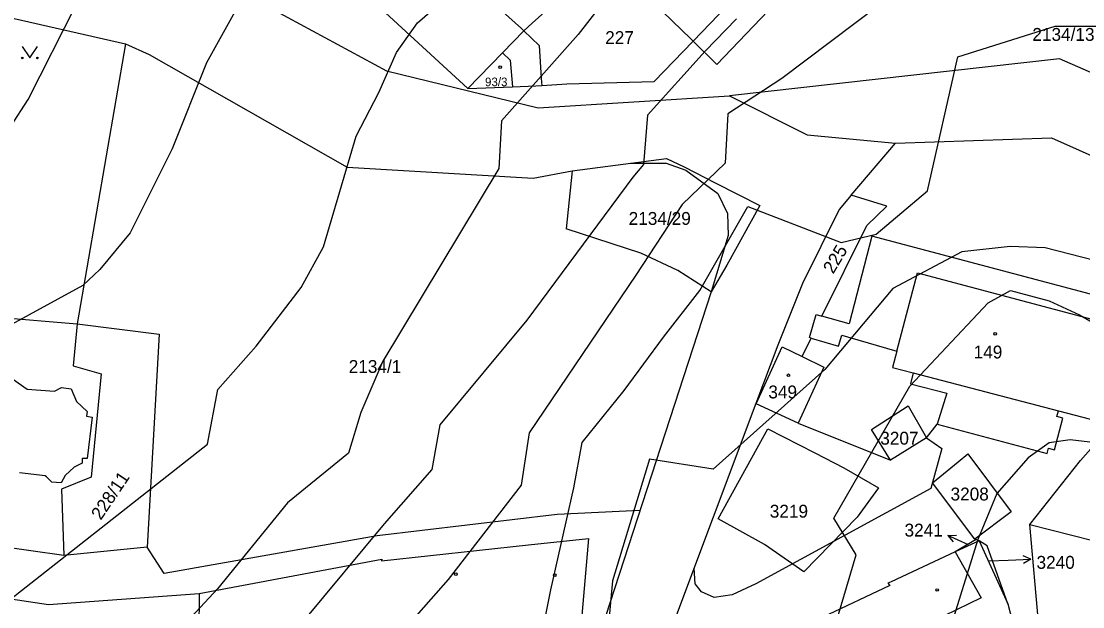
# Model space of a CAD drawing. Extents: x -555860 to -552701, y -1187050 to -1182291.
# Drawn here: x -554605.7 to -554465.4, y -1184582.9 to -1184505.6 of the extents above; entities that cross this region are included whole.
import ezdxf

# ---------------------------------------------------------------- set-up
doc = ezdxf.new("R2010")
doc.units = 0
for name, color, linetype in [('CYKLISTI_stav', 7, 'Continuous'), ('LEG_2b', 7, 'Continuous'), ('Level 25', 7, 'Continuous'), ('Level 40', 7, 'Continuous'), ('Level 41', 7, 'Continuous'), ('navrh_BV', 7, 'Continuous'), ('Poz předměty', 7, 'Continuous'), ('stav_BV', 7, 'Continuous')]:
    doc.layers.add(name, color=color, linetype=linetype)

msp = doc.modelspace()

# ---------------------------------------------------------------- linework, layer by layer
at = {"layer": 'CYKLISTI_stav'}
for p, q in [((-554547.44, -1184499.51), (-554539.59, -1184506.59)), ((-554516.89, -1184508.26), (-554509.18, -1184500.21)), ((-554539.59, -1184506.59), (-554539.26, -1184506.89)), ((-554489.98, -1184549.19), (-554487.25, -1184538.83)), ((-554487.25, -1184538.83), (-554461.09, -1184545.8)), ((-554487.8, -1184552.06), (-554468.61, -1184557.07)), ((-554482.25, -1184575.67), (-554478.83, -1184581.75)), ((-554478.83, -1184581.75), (-554487, -1184585.71))]:
    msp.add_line(p, q, dxfattribs=at)
msp.add_lwpolyline([(-554542.09, -1184509.8), (-554541.07, -1184510.79), (-554540.78, -1184514.29)], dxfattribs=at)
at = {"layer": 'Level 25'}
msp.add_lwpolyline([(-554605.54, -1184508.98), (-554604.54, -1184510.48), (-554603.54, -1184508.98)], dxfattribs=at)
for centre, radius in [((-554605.54, -1184510.48), 0.1), ((-554603.54, -1184510.48), 0.1), ((-554542.4, -1184511.69), 0.175), ((-554476.99, -1184546.92), 0.175), ((-554504.31, -1184552.38), 0.175), ((-554548.26, -1184578.65), 0.175), ((-554535.19, -1184578.77), 0.175), ((-554484.64, -1184580.73), 0.175)]:
    msp.add_circle(centre, radius, dxfattribs=at)
at = {"layer": 'Level 40'}
for points in [[(-554525.44, -1184498.78), (-554532.09, -1184507.38), (-554542.23, -1184518.77), (-554542.57, -1184525.08), (-554557.88, -1184550.5), (-554560.82, -1184557.3), (-554562.43, -1184562.67), (-554570.5, -1184569.22), (-554579.76, -1184580.57), (-554591.71, -1184593.49), (-554603.91, -1184605.13), (-554626.38, -1184622.61)], [(-554601.62, -1184710.94), (-554599.03, -1184705.48), (-554597.35, -1184700.07), (-554593.57, -1184694.03), (-554588.73, -1184692.42), (-554578.54, -1184695.82), (-554570.22, -1184697.48), (-554561.9, -1184697.06), (-554556.91, -1184695.68), (-554547.9, -1184690.82), (-554544.15, -1184687.77), (-554537.5, -1184679.73), (-554528.9, -1184665.59), (-554516.56, -1184633.7), (-554503.53, -1184602.64), (-554500.61, -1184593.77), (-554495.34, -1184576.09), (-554498.29, -1184571.26), (-554488.28, -1184553.83), (-554477.89, -1184542.8), (-554474.94, -1184541.19), (-554469.84, -1184542.53), (-554465.82, -1184544.41), (-554458.84, -1184548.44)]]:
    msp.add_lwpolyline(points, dxfattribs=at)
at = {"layer": 'Level 41'}
for points in [[(-554621.8, -1184593.49), (-554581.06, -1184561.49), (-554579.72, -1184554.24), (-554574.64, -1184548.55), (-554568.7, -1184540.8), (-554565.76, -1184535.43), (-554561.43, -1184520.82), (-554558.44, -1184515.04), (-554556.08, -1184509.74), (-554553.31, -1184505.86), (-554544.57, -1184498.23)], [(-554576.34, -1184502.36), (-554581.19, -1184511.12), (-554585.75, -1184522.5), (-554591.3, -1184533.59), (-554595.29, -1184538.4), (-554597.54, -1184540.52), (-554607.94, -1184546.21)], [(-554492.3, -1184503.5), (-554505.19, -1184513.2), (-554512.29, -1184517.84), (-554512.66, -1184524.36), (-554518.36, -1184529.84), (-554524.46, -1184539.14), (-554538.55, -1184559.99), (-554539.62, -1184566.89), (-554549.28, -1184579.34), (-554575.07, -1184608.6), (-554591.85, -1184625.93), (-554598.09, -1184631.2), (-554607.66, -1184640.49)], [(-554607.1, -1184519.58), (-554604.75, -1184515.98), (-554598.37, -1184503.36)], [(-554511.15, -1184505.3), (-554515.31, -1184509.6), (-554522.91, -1184518.02), (-554523.47, -1184524.55), (-554524.88, -1184526.24), (-554538.88, -1184545.1), (-554550.36, -1184558.91), (-554551.43, -1184564.82), (-554557.74, -1184572), (-554578.96, -1184597.51), (-554595.46, -1184614.56), (-554603.92, -1184624.13), (-554620.42, -1184639.11)], [(-554538.05, -1184592.38), (-554535.7, -1184580.73), (-554532.64, -1184567.23), (-554531.57, -1184561.25), (-554526.01, -1184554.39), (-554520.83, -1184547.36), (-554516, -1184541.19), (-554509.69, -1184530.11), (-554497.34, -1184534.84), (-554492.71, -1184533.73), (-554485.94, -1184528.03), (-554481.92, -1184510.31), (-554469.04, -1184506.28), (-554462.33, -1184506.28)], [(-554460.58, -1184538.07), (-554470.38, -1184535.55), (-554475, -1184535.37), (-554481.38, -1184536.09), (-554490.49, -1184540.94), (-554499.51, -1184551.61), (-554514.26, -1184564.79), (-554522.65, -1184563.44), (-554527.54, -1184579.51), (-554528.35, -1184588.1)], [(-554463.73, -1184561.32), (-554467.06, -1184560.9), (-554469.83, -1184561.32), (-554472.61, -1184563.26), (-554476.77, -1184567.97), (-554479.26, -1184574.08), (-554485.92, -1184595.43), (-554499.23, -1184644.24), (-554502.7, -1184653.39), (-554505.74, -1184659.49), (-554515.04, -1184674.74), (-554533.4, -1184706.11), (-554533.22, -1184711.82)]]:
    msp.add_lwpolyline(points, dxfattribs=at)
at = {"layer": 'navrh_BV'}
for p, q in [((-554587.16, -1184496.08), (-554557.42, -1184512.17)), ((-554538.15, -1184505.89), (-554529.56, -1184498.08)), ((-554560.62, -1184501.69), (-554546.69, -1184514.53)), ((-554522.18, -1184503.15), (-554517.21, -1184507.95)), ((-554513.76, -1184511.35), (-554506.01, -1184503.24)), ((-554607.58, -1184505.07), (-554591.92, -1184508.62)), ((-554542.09, -1184509.8), (-554539.26, -1184506.89)), ((-554538.15, -1184505.89), (-554539.26, -1184506.89)), ((-554539.26, -1184506.89), (-554537.25, -1184508.84)), ((-554522.03, -1184513.6), (-554516.89, -1184508.26)), ((-554517.21, -1184507.95), (-554516.89, -1184508.26)), ((-554516.89, -1184508.26), (-554513.76, -1184511.35)), ((-554591.92, -1184508.62), (-554598.31, -1184545.59)), ((-554591.92, -1184508.62), (-554588.8, -1184510.03)), ((-554537.25, -1184508.84), (-554536.96, -1184513.16)), ((-554588.8, -1184510.03), (-554562.63, -1184524.9)), ((-554546.69, -1184514.53), (-554542.09, -1184509.8)), ((-554468.49, -1184510.58), (-554512.11, -1184515.49)), ((-554431.8, -1184526.75), (-554468.49, -1184510.58)), ((-554557.42, -1184512.17), (-554537.36, -1184517.08)), ((-554536.96, -1184513.16), (-554536.92, -1184513.68)), ((-554536.92, -1184513.68), (-554536.89, -1184514.13)), ((-554536.89, -1184514.13), (-554533.6, -1184513.89)), ((-554533.6, -1184513.89), (-554522.03, -1184513.6)), ((-554546.69, -1184514.53), (-554540.78, -1184514.29)), ((-554540.78, -1184514.29), (-554537.7, -1184514.16)), ((-554537.7, -1184514.16), (-554536.89, -1184514.13)), ((-554537.36, -1184517.08), (-554512.11, -1184515.49)), ((-554512.11, -1184515.49), (-554501.82, -1184520.64)), ((-554501.82, -1184520.64), (-554490.14, -1184521.71)), ((-554496.01, -1184528.61), (-554490.14, -1184521.71)), ((-554490.14, -1184521.71), (-554469.54, -1184521.02)), ((-554469.54, -1184521.02), (-554434.43, -1184536.74)), ((-554532.88, -1184525.38), (-554520.43, -1184523.77)), ((-554520.43, -1184523.77), (-554518.09, -1184524.86)), ((-554562.63, -1184524.9), (-554538.03, -1184526.36)), ((-554518.09, -1184524.86), (-554513.9, -1184527.03)), ((-554538.03, -1184526.36), (-554532.88, -1184525.38)), ((-554532.88, -1184525.38), (-554533.66, -1184533.05)), ((-554513.9, -1184527.03), (-554508.08, -1184529.95)), ((-554496.01, -1184528.61), (-554497.62, -1184530.51)), ((-554491.32, -1184530.06), (-554496.01, -1184528.61)), ((-554508.08, -1184529.95), (-554512.46, -1184537.85)), ((-554497.62, -1184530.51), (-554502.44, -1184540.28)), ((-554493.95, -1184532.6), (-554491.32, -1184530.06)), ((-554523.82, -1184536.27), (-554533.66, -1184533.05)), ((-554499.87, -1184544.56), (-554493.95, -1184532.6)), ((-554493.28, -1184534.02), (-554496.29, -1184545.6)), ((-554460.33, -1184542.77), (-554493.28, -1184534.02)), ((-554518.9, -1184538.56), (-554523.82, -1184536.27)), ((-554514.53, -1184541.36), (-554518.9, -1184538.56)), ((-554512.46, -1184537.85), (-554514.53, -1184541.36)), ((-554502.44, -1184540.28), (-554505.72, -1184548.39)), ((-554514.53, -1184541.36), (-554531.42, -1184593.24)), ((-554626.5, -1184543.18), (-554598.31, -1184545.59)), ((-554501.53, -1184547.4), (-554500.65, -1184544.34)), ((-554500.65, -1184544.34), (-554499.87, -1184544.56)), ((-554496.29, -1184545.6), (-554499.87, -1184544.56)), ((-554598.31, -1184545.59), (-554598.82, -1184551.15)), ((-554598.31, -1184545.59), (-554587.46, -1184546.93)), ((-554587.46, -1184546.93), (-554589.05, -1184575.07)), ((-554502.51, -1184549.89), (-554501.31, -1184547.46)), ((-554501.31, -1184547.46), (-554501.53, -1184547.4)), ((-554501.31, -1184547.46), (-554497.67, -1184548.52)), ((-554497.67, -1184548.52), (-554497.25, -1184547.09)), ((-554497.25, -1184547.09), (-554496.48, -1184547.31)), ((-554496.48, -1184547.31), (-554489.98, -1184549.19)), ((-554505.72, -1184548.39), (-554508.61, -1184556.1)), ((-554508.55, -1184556.13), (-554505.11, -1184548.62)), ((-554505.11, -1184548.62), (-554502.51, -1184549.89)), ((-554502.51, -1184549.89), (-554499.64, -1184551.29)), ((-554489.98, -1184549.19), (-554490.54, -1184551.34)), ((-554598.82, -1184551.15), (-554595.11, -1184552.17)), ((-554499.64, -1184551.29), (-554503.03, -1184558.71)), ((-554490.54, -1184551.34), (-554487.8, -1184552.06)), ((-554607.57, -1184552.34), (-554604.88, -1184554.23)), ((-554595.11, -1184552.17), (-554596.43, -1184565.82)), ((-554487.8, -1184552.06), (-554488.18, -1184553.51)), ((-554604.88, -1184554.23), (-554601.28, -1184554.48)), ((-554601.28, -1184554.48), (-554600.35, -1184553.99)), ((-554600.35, -1184553.99), (-554599.1, -1184554.16)), ((-554599.1, -1184554.16), (-554598.4, -1184555.85)), ((-554488.18, -1184553.51), (-554483.38, -1184554.76)), ((-554598.4, -1184555.85), (-554596.99, -1184557.16)), ((-554483.38, -1184554.76), (-554484.65, -1184558.85)), ((-554596.99, -1184557.16), (-554597.06, -1184557.77)), ((-554508.61, -1184556.1), (-554524.68, -1184598.92)), ((-554508.55, -1184556.13), (-554508.61, -1184556.1)), ((-554503.03, -1184558.71), (-554508.55, -1184556.13)), ((-554493.33, -1184559.52), (-554488.49, -1184556.43)), ((-554488.49, -1184556.43), (-554486.05, -1184560.65)), ((-554468.82, -1184557.84), (-554468.61, -1184557.07)), ((-554468.61, -1184557.07), (-554464.39, -1184558.17)), ((-554597.06, -1184557.77), (-554596.32, -1184557.93)), ((-554596.32, -1184557.93), (-554596.99, -1184563.37)), ((-554484.65, -1184558.85), (-554470.11, -1184562.71)), ((-554469.15, -1184562.23), (-554468.04, -1184558.05)), ((-554468.04, -1184558.05), (-554468.82, -1184557.84)), ((-554513.59, -1184571.33), (-554507.02, -1184559.45)), ((-554507.02, -1184559.45), (-554500.81, -1184562.63)), ((-554490.82, -1184563.58), (-554493.33, -1184559.52)), ((-554465.7, -1184563.62), (-554462.34, -1184559.84)), ((-554486.05, -1184560.65), (-554490.82, -1184563.58)), ((-554500.81, -1184562.63), (-554496.97, -1184564.59)), ((-554481.88, -1184563.82), (-554480.58, -1184562.75)), ((-554480.58, -1184562.75), (-554474.88, -1184570.41)), ((-554470.11, -1184562.71), (-554469.92, -1184562.02)), ((-554469.92, -1184562.02), (-554469.15, -1184562.23)), ((-554597.64, -1184563.97), (-554598.67, -1184564.49)), ((-554596.99, -1184563.37), (-554597.64, -1184563.37)), ((-554597.64, -1184563.37), (-554597.64, -1184563.97)), ((-554485.26, -1184566.6), (-554481.88, -1184563.82)), ((-554472.4, -1184572.07), (-554465.7, -1184563.62)), ((-554602.51, -1184565.65), (-554605.91, -1184565.24)), ((-554602.34, -1184565.81), (-554602.51, -1184565.65)), ((-554601.65, -1184566.48), (-554602.34, -1184565.81)), ((-554599.88, -1184565.61), (-554600.41, -1184566.58)), ((-554596.43, -1184565.82), (-554600.38, -1184567.4)), ((-554598.67, -1184564.49), (-554599.88, -1184565.61)), ((-554496.97, -1184564.59), (-554492.39, -1184567.24)), ((-554600.41, -1184566.58), (-554601.65, -1184566.48)), ((-554492.39, -1184567.24), (-554495.2, -1184571.12)), ((-554483.12, -1184569.42), (-554485.26, -1184566.6)), ((-554600.38, -1184567.4), (-554600.05, -1184576.16)), ((-554481.44, -1184571.67), (-554483.12, -1184569.42)), ((-554507.46, -1184574.71), (-554513.59, -1184571.33)), ((-554495.2, -1184571.12), (-554502.25, -1184578.35)), ((-554474.88, -1184570.41), (-554479.67, -1184574.02)), ((-554600.05, -1184576.16), (-554633.37, -1184571.61)), ((-554479.67, -1184574.02), (-554481.44, -1184571.67)), ((-554472.4, -1184572.07), (-554464.06, -1184574.2)), ((-554471.22, -1184585.47), (-554472.4, -1184572.07)), ((-554538.67, -1184574.78), (-554530.71, -1184573.92)), ((-554530.71, -1184573.92), (-554532.3, -1184592.32)), ((-554479.48, -1184574.05), (-554482.25, -1184575.67)), ((-554479.12, -1184574.26), (-554482.25, -1184575.67)), ((-554479.12, -1184574.26), (-554479.48, -1184574.05)), ((-554479.12, -1184574.26), (-554475.32, -1184582.57)), ((-554478.02, -1184574.88), (-554479.12, -1184574.26)), ((-554589.05, -1184575.07), (-554600.05, -1184576.16)), ((-554558.06, -1184576.89), (-554538.67, -1184574.78)), ((-554502.25, -1184578.35), (-554507.46, -1184574.71)), ((-554482.25, -1184575.67), (-554490.74, -1184579.65)), ((-554475.32, -1184582.57), (-554478.02, -1184574.88)), ((-554582.17, -1184581.21), (-554558.05, -1184576.67)), ((-554558.05, -1184576.67), (-554558.06, -1184576.89)), ((-554624.01, -1184579.27), (-554602.06, -1184582.66)), ((-554490.74, -1184579.65), (-554491.15, -1184579.84)), ((-554491.15, -1184579.84), (-554490.9, -1184580.13)), ((-554602.06, -1184582.66), (-554582.17, -1184581.21)), ((-554582.17, -1184581.21), (-554582.45, -1184602.22)), ((-554490.9, -1184580.13), (-554499.86, -1184584.38)), ((-554475.32, -1184582.57), (-554471.13, -1184598.47))]:
    msp.add_line(p, q, dxfattribs=at)
at = {"layer": 'Poz předměty'}
for points in [[(-554525.17, -1184524.38), (-554520.44, -1184524.39), (-554517.85, -1184525.31), (-554513.65, -1184528.36), (-554512.36, -1184531.03), (-554512.28, -1184533.93), (-554514.53, -1184541.36)], [(-554503.03, -1184558.71), (-554490.82, -1184563.58)], [(-554486.05, -1184560.65), (-554484.65, -1184558.85)], [(-554486.05, -1184560.65), (-554484.04, -1184562.05), (-554485.49, -1184567.31), (-554508.61, -1184579.9), (-554511.73, -1184581.35), (-554514.1, -1184581.73), (-554515.78, -1184580.97), (-554516.62, -1184579.9), (-554516.77, -1184577.83)], [(-554523.93, -1184570.22), (-554534.86, -1184570.77), (-554558.65, -1184573.59), (-554586.8, -1184578.55), (-554589.05, -1184575.07)]]:
    msp.add_lwpolyline(points, dxfattribs=at)
at = {"layer": 'stav_BV'}
for p, q in [((-554483.23, -1184573.53), (-554482.11, -1184573.48)), ((-554480.49, -1184574.75), (-554483.23, -1184573.53)), ((-554483.23, -1184573.53), (-554482.52, -1184574.39)), ((-554477.77, -1184576.87), (-554475.27, -1184576.78)), ((-554475.27, -1184576.78), (-554472.27, -1184576.68)), ((-554472.27, -1184576.68), (-554473.29, -1184576.21)), ((-554472.27, -1184576.68), (-554473.25, -1184577.21))]:
    msp.add_line(p, q, dxfattribs=at)

# ---------------------------------------------------------------- texts
at = {"layer": 'LEG_2b'}
for s, height, p in [('227', 1.7, (-554528.52, -1184508.64)), ('2134/13', 1.7, (-554472.07, -1184508.22)), ('93/3', 1.139, (-554544.4, -1184514.21)), ('2134/29', 1.7, (-554525.42, -1184532.52)), ('149', 1.7, (-554479.83, -1184550.16)), ('2134/1', 1.7, (-554562.41, -1184552.07)), ('349', 1.7, (-554506.96, -1184555.43)), ('3207', 1.7, (-554492.17, -1184561.54)), ('3208', 1.7, (-554482.88, -1184568.91)), ('3219', 1.7, (-554506.77, -1184571.18)), ('3241', 1.7, (-554488.96, -1184573.67)), ('3240', 1.7, (-554471.52, -1184577.93))]:
    msp.add_text(s, height=height, dxfattribs=at).set_placement(p)
for s, rotation, p in [('225', 59, (-554498.39, -1184539.09)), ('228/11', 56, (-554595.17, -1184571.6))]:
    msp.add_text(s, height=1.7, rotation=rotation, dxfattribs=at).set_placement(p)

doc.saveas('drawing.dxf')
